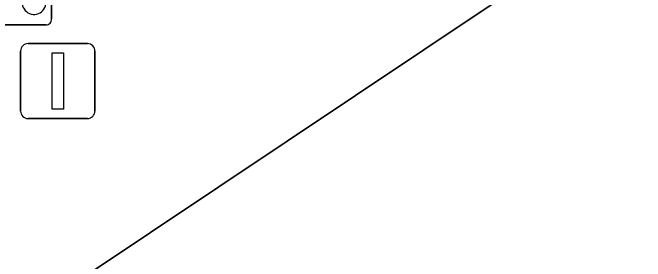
# Model space of a CAD drawing. Extents: x 161087 to 161926, y 382572 to 383873.
# Drawn here: x 161709.61 to 161718.03, y 383032.06 to 383035.37 of the extents above; entities that cross this region are included whole.
import ezdxf

# ---------------------------------------------------------------- set-up
doc = ezdxf.new("R2010")
doc.units = 0
for name, color, linetype in [('IMGEO_Fietsenrek', 7, 'Continuous'), ('IMGEO_Lichtmast', 7, 'Continuous'), ('IMGEO_Pand', 7, 'Continuous'), ('IMGEO_Voetpad_open', 7, 'Continuous')]:
    doc.layers.add(name, color=color, linetype=linetype)

msp = doc.modelspace()

# ---------------------------------------------------------------- linework, layer by layer
at = {"layer": 'IMGEO_Fietsenrek'}
for p, q in [((161710.1225, 383036.1331), (161710.1225, 383035.2922)), ((161710.1225, 383035.2922), (161710.1225, 383036.1331)), ((161710.0481, 383035.2085), (161709.2072, 383035.2085)), ((161709.2072, 383035.2085), (161710.0481, 383035.2085))]:
    msp.add_line(p, q, dxfattribs=at)
for centre, radius, start, end in [((161709.8897, 383035.5089), 0.159, 187.0065, 105.77075), ((161710.0448, 383035.2864), 0.0779, 272.4484, 4.28452), ((161710.0448, 383035.2864), 0.0779, 272.4484, 4.28452)]:
    msp.add_arc(centre, radius, start, end, dxfattribs=at)
at = {"layer": 'IMGEO_Lichtmast'}
for p, q in [((161709.8111, 383034.9595), (161710.6009, 383034.9595)), ((161710.6009, 383034.9595), (161709.8111, 383034.9595)), ((161709.7111, 383034.0605), (161709.7111, 383034.8595)), ((161709.7111, 383034.8595), (161709.7111, 383034.0605)), ((161710.7009, 383034.8595), (161710.7009, 383034.0605)), ((161710.7009, 383034.0605), (161710.7009, 383034.8595)), ((161710.6009, 383033.9605), (161709.8111, 383033.9605)), ((161709.8111, 383033.9605), (161710.6009, 383033.9605))]:
    msp.add_line(p, q, dxfattribs=at)
msp.add_lwpolyline([(161710.131, 383034.835), (161710.281, 383034.835), (161710.281, 383034.085), (161710.131, 383034.085), (161710.131, 383034.835)], dxfattribs=at)
for centre, start, end in [((161709.8111, 383034.8595), 90, 180), ((161709.8111, 383034.8595), 90, 180), ((161710.6009, 383034.8595), 0, 90), ((161710.6009, 383034.8595), 360, 90), ((161709.8111, 383034.0605), 180, 270), ((161709.8111, 383034.0605), 180, 270), ((161710.6009, 383034.0605), 270, 0), ((161710.6009, 383034.0605), 270, 0)]:
    msp.add_arc(centre, 0.1, start, end, dxfattribs=at)
at = {"layer": 'IMGEO_Pand'}
msp.add_lwpolyline([(161707.658, 382995.446), (161714.445, 383000), (161736.382, 383014.719), (161746.435, 383021.464), (161742.665, 383027.087), (161741.711, 383028.509), (161730.515, 383045.208), (161707.81, 383030.012), (161705.312, 383028.34), (161691.701, 383019.23), (161704.603, 383000)], close=True, dxfattribs=at)
at = {"layer": 'IMGEO_Voetpad_open'}
msp.add_lwpolyline([(161739.062, 383042.359), (161729.831, 383049.954), (161728.12, 383048.78), (161705.429, 383033.59), (161707.81, 383030.012), (161730.515, 383045.208), (161741.711, 383028.509), (161743.638, 383029.766), (161741.541, 383032.887), (161744.345, 383034.77)], dxfattribs=at)

doc.saveas('drawing.dxf')
